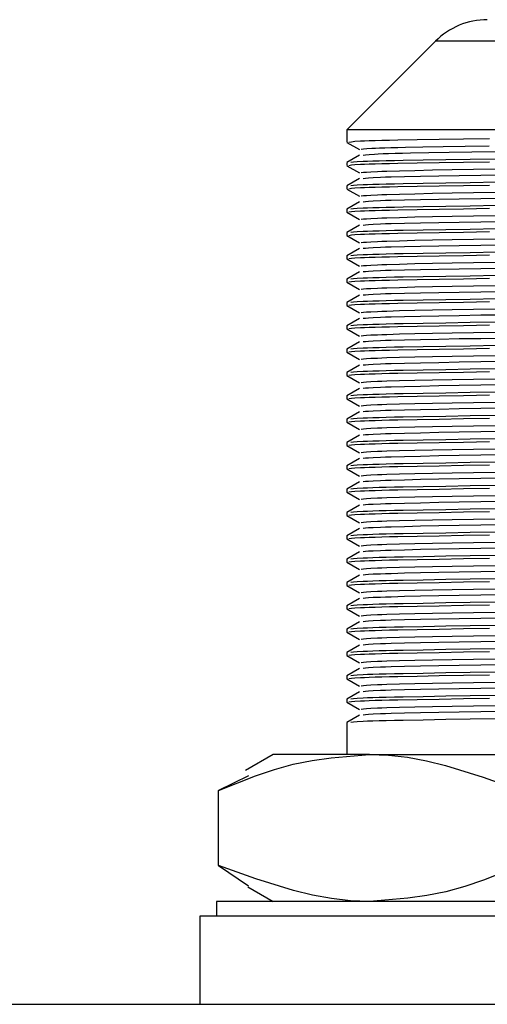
# Model space of a CAD drawing. Header units: millimetres. Extents: x 262469 to 275208, y -32539 to 9411.
# Tile 373 of 428: x 269166.44 to 269170.42, y -13217.42 to -13209.05. Entities that reach past the tile are written whole.
import ezdxf

# ---------------------------------------------------------------- set-up
doc = ezdxf.new("R2010")
doc.units = ezdxf.units.MM
doc.header["$LTSCALE"] = 100
doc.layers.add('$ IE_TELETECHNIKA', color=5, linetype='Continuous', lineweight=30)

msp = doc.modelspace()

# ---------------------------------------------------------------- linework, layer by layer
at = {"layer": '$ IE_TELETECHNIKA', "color": 7, "linetype": 'Continuous'}
for p, q in [((269169.9815, -13209.2294), (269169.227, -13209.9838)), ((269170.0189, -13209.2294), (269169.9815, -13209.2294)), ((269174.0976, -13209.2294), (269170.0189, -13209.2294)), ((269169.227, -13209.9838), (269169.227, -13210.0889)), ((269174.852, -13209.9838), (269169.227, -13209.9838)), ((269169.2279, -13210.0896), (269169.3353, -13210.1516)), ((269169.3346, -13210.2), (269169.2272, -13210.2621)), ((269169.227, -13210.2625), (269169.227, -13210.2873)), ((269169.2279, -13210.288), (269169.3353, -13210.35)), ((269169.227, -13210.461), (269169.227, -13210.4858)), ((269169.3346, -13210.3985), (269169.2272, -13210.4605)), ((269169.2279, -13210.4865), (269169.3353, -13210.5485)), ((269169.3346, -13210.5969), (269169.2272, -13210.659)), ((269169.227, -13210.6594), (269169.227, -13210.6842)), ((269169.2279, -13210.6849), (269169.3353, -13210.7469)), ((269169.3346, -13210.7954), (269169.2272, -13210.8574)), ((269169.227, -13210.8578), (269169.227, -13210.8826)), ((269169.2279, -13210.8833), (269169.3353, -13210.9454)), ((269169.227, -13211.0563), (269169.227, -13211.0811)), ((269169.3346, -13210.9938), (269169.2272, -13211.0558)), ((269169.2279, -13211.0818), (269169.3353, -13211.1438)), ((269169.3346, -13211.1922), (269169.2272, -13211.2543)), ((269169.227, -13211.2547), (269169.227, -13211.2795)), ((269169.2279, -13211.2802), (269169.3353, -13211.3422)), ((269169.3346, -13211.3907), (269169.2272, -13211.4527)), ((269169.227, -13211.4531), (269169.227, -13211.478)), ((269169.2279, -13211.4786), (269169.3353, -13211.5407)), ((269169.3346, -13211.5891), (269169.2272, -13211.6511)), ((269169.227, -13211.6516), (269169.227, -13211.6764)), ((269169.2279, -13211.6771), (269169.3353, -13211.7391)), ((269169.3346, -13211.7875), (269169.2272, -13211.8496)), ((269169.227, -13211.85), (269169.227, -13211.8748)), ((269169.2279, -13211.8755), (269169.3353, -13211.9375)), ((269169.227, -13212.0485), (269169.227, -13212.0733)), ((269169.3346, -13211.986), (269169.2272, -13212.048)), ((269169.2279, -13212.074), (269169.3353, -13212.136)), ((269169.3346, -13212.1844), (269169.2272, -13212.2465)), ((269169.227, -13212.2469), (269169.227, -13212.2717)), ((269169.2279, -13212.2724), (269169.3353, -13212.3344)), ((269169.3346, -13212.3829), (269169.2272, -13212.4449)), ((269169.227, -13212.4453), (269169.227, -13212.4701)), ((269169.2279, -13212.4708), (269169.3353, -13212.5329)), ((269169.227, -13212.6438), (269169.227, -13212.6686)), ((269169.3346, -13212.5813), (269169.2272, -13212.6433)), ((269169.2279, -13212.6693), (269169.3353, -13212.7313)), ((269169.3346, -13212.7797), (269169.2272, -13212.8418)), ((269169.227, -13212.8422), (269169.227, -13212.867)), ((269169.2279, -13212.8677), (269169.3353, -13212.9297)), ((269169.3346, -13212.9782), (269169.2272, -13213.0402)), ((269169.227, -13213.0406), (269169.227, -13213.0655)), ((269169.2279, -13213.0661), (269169.3353, -13213.1282)), ((269169.3346, -13213.1766), (269169.2272, -13213.2386)), ((269169.227, -13213.2391), (269169.227, -13213.2639)), ((269169.2279, -13213.2646), (269169.3353, -13213.3266)), ((269169.3346, -13213.375), (269169.2272, -13213.4371)), ((269169.227, -13213.4375), (269169.227, -13213.4623)), ((269169.2279, -13213.463), (269169.3353, -13213.525)), ((269169.227, -13213.636), (269169.227, -13213.6608)), ((269169.3346, -13213.5735), (269169.2272, -13213.6355)), ((269169.2279, -13213.6615), (269169.3353, -13213.7235)), ((269169.3346, -13213.7719), (269169.2272, -13213.834)), ((269169.227, -13213.8344), (269169.227, -13213.8592)), ((269169.2279, -13213.8599), (269169.3353, -13213.9219)), ((269169.3346, -13213.9704), (269169.2272, -13214.0324)), ((269169.227, -13214.0328), (269169.227, -13214.0576)), ((269169.2279, -13214.0583), (269169.3353, -13214.1204)), ((269169.227, -13214.2313), (269169.227, -13214.2561)), ((269169.3346, -13214.1688), (269169.2272, -13214.2308)), ((269169.2279, -13214.2568), (269169.3353, -13214.3188)), ((269169.3346, -13214.3672), (269169.2272, -13214.4293)), ((269169.227, -13214.4297), (269169.227, -13214.4545)), ((269169.2279, -13214.4552), (269169.3353, -13214.5172)), ((269169.3346, -13214.5657), (269169.2272, -13214.6277)), ((269169.227, -13214.6281), (269169.227, -13214.653)), ((269169.2279, -13214.6536), (269169.3353, -13214.7157)), ((269169.227, -13214.8266), (269169.227, -13214.8514)), ((269169.3346, -13214.7641), (269169.2272, -13214.8261)), ((269169.2279, -13214.8521), (269169.3353, -13214.9141)), ((269169.3346, -13214.9625), (269169.2272, -13215.0246)), ((269169.227, -13215.025), (269169.227, -13215.2963)), ((269168.602, -13215.2963), (269168.3642, -13215.4337)), ((269169.421, -13215.2963), (269168.602, -13215.2963)), ((269169.421, -13215.2963), (269172.6589, -13215.2963)), ((269168.3897, -13215.4778), (269168.1352, -13215.6034)), ((269168.1352, -13216.2393), (269168.1352, -13215.6034)), ((269168.1352, -13216.2393), (269168.3903, -13216.4133)), ((269168.3856, -13216.4214), (269168.602, -13216.5463)), ((269168.1199, -13216.5463), (269168.1199, -13216.6713)), ((269175.9592, -13216.5463), (269168.1199, -13216.5463)), ((269167.977, -13216.6713), (269167.977, -13217.4213)), ((269176.102, -13216.6713), (269167.977, -13216.6713)), ((269059.5395, -13217.4213), (269199.5395, -13217.4213))]:
    msp.add_line(p, q, dxfattribs=at)
for points in [[(269170.441, -13210.0584), (269170.2194, -13210.0616), (269170.0137, -13210.0648), (269169.8269, -13210.068), (269169.6627, -13210.0713), (269169.5904, -13210.0729), (269169.5252, -13210.0745), (269169.4678, -13210.0761), (269169.4185, -13210.0777), (269169.3776, -13210.0792), (269169.3445, -13210.0807), (269169.2967, -13210.0837), (269169.2664, -13210.0867), (269169.2449, -13210.0896)], [(269170.4383, -13210.1214), (269170.2347, -13210.1244), (269170.0463, -13210.1275), (269169.8758, -13210.1307), (269169.7268, -13210.1339), (269169.6614, -13210.1354), (269169.6027, -13210.137), (269169.5511, -13210.1386), (269169.5072, -13210.1401), (269169.4708, -13210.1416), (269169.4411, -13210.1431), (269169.398, -13210.146), (269169.3704, -13210.1489), (269169.3504, -13210.1517)], [(269170.4954, -13210.1702), (269170.2903, -13210.1732), (269170.0992, -13210.1762), (269169.9244, -13210.1794), (269169.7696, -13210.1825), (269169.701, -13210.1841), (269169.6388, -13210.1856), (269169.5836, -13210.1871), (269169.5357, -13210.1887), (269169.4957, -13210.1902), (269169.4632, -13210.1916), (269169.4165, -13210.1945), (269169.387, -13210.1974), (269169.366, -13210.2002)], [(269170.441, -13210.2569), (269170.2194, -13210.26), (269170.0137, -13210.2632), (269169.8269, -13210.2664), (269169.6627, -13210.2697), (269169.5904, -13210.2713), (269169.5252, -13210.2729), (269169.4678, -13210.2745), (269169.4185, -13210.2761), (269169.3776, -13210.2776), (269169.3445, -13210.2792), (269169.2967, -13210.2822), (269169.2664, -13210.2851), (269169.2449, -13210.288)], [(269170.5003, -13210.2313), (269170.2773, -13210.2344), (269170.0692, -13210.2375), (269169.8781, -13210.2407), (269169.7081, -13210.2439), (269169.6324, -13210.2455), (269169.5635, -13210.2471), (269169.5022, -13210.2487), (269169.4489, -13210.2503), (269169.4041, -13210.2518), (269169.3677, -13210.2533), (269169.3158, -13210.2563), (269169.2835, -13210.2592), (269169.2609, -13210.2621)], [(269170.5011, -13210.3189), (269170.3064, -13210.3217), (269170.1243, -13210.3246), (269169.9567, -13210.3276), (269169.8063, -13210.3306), (269169.676, -13210.3335), (269169.5689, -13210.3364), (269169.5249, -13210.3379), (269169.4876, -13210.3393), (269169.4312, -13210.3421), (269169.3938, -13210.3448), (269169.3689, -13210.3475), (269169.3504, -13210.3502)], [(269170.5664, -13210.3676), (269170.3693, -13210.3704), (269170.184, -13210.3733), (269170.0119, -13210.3762), (269169.8559, -13210.3791), (269169.719, -13210.3821), (269169.6044, -13210.385), (269169.5564, -13210.3864), (269169.5153, -13210.3878), (269169.4531, -13210.3906), (269169.4122, -13210.3933), (269169.3856, -13210.396), (269169.366, -13210.3986)], [(269170.441, -13210.4553), (269170.2194, -13210.4584), (269170.0137, -13210.4616), (269169.8269, -13210.4649), (269169.6627, -13210.4681), (269169.5904, -13210.4697), (269169.5252, -13210.4714), (269169.4678, -13210.473), (269169.4185, -13210.4745), (269169.3776, -13210.4761), (269169.3445, -13210.4776), (269169.2967, -13210.4806), (269169.2664, -13210.4836), (269169.2449, -13210.4865)], [(269170.5003, -13210.4297), (269170.2773, -13210.4328), (269170.0692, -13210.4359), (269169.8781, -13210.4391), (269169.7081, -13210.4423), (269169.6324, -13210.444), (269169.5635, -13210.4456), (269169.5022, -13210.4471), (269169.4489, -13210.4487), (269169.4041, -13210.4503), (269169.3677, -13210.4518), (269169.3158, -13210.4548), (269169.2835, -13210.4577), (269169.2609, -13210.4606)], [(269170.5011, -13210.5173), (269170.3064, -13210.5202), (269170.1243, -13210.5231), (269169.9567, -13210.526), (269169.8063, -13210.529), (269169.676, -13210.532), (269169.5689, -13210.5349), (269169.5249, -13210.5363), (269169.4876, -13210.5377), (269169.4312, -13210.5405), (269169.3938, -13210.5432), (269169.3689, -13210.5459), (269169.3504, -13210.5486)], [(269170.5003, -13210.6282), (269170.2773, -13210.6312), (269170.0692, -13210.6344), (269169.8781, -13210.6376), (269169.7081, -13210.6408), (269169.6324, -13210.6424), (269169.5635, -13210.644), (269169.5022, -13210.6456), (269169.4489, -13210.6471), (269169.4041, -13210.6487), (269169.3677, -13210.6502), (269169.3158, -13210.6532), (269169.2835, -13210.6561), (269169.2609, -13210.659)], [(269170.5664, -13210.566), (269170.3693, -13210.5689), (269170.184, -13210.5717), (269170.0119, -13210.5746), (269169.8559, -13210.5776), (269169.719, -13210.5805), (269169.6044, -13210.5834), (269169.5564, -13210.5849), (269169.5153, -13210.5863), (269169.4531, -13210.589), (269169.4122, -13210.5918), (269169.3856, -13210.5944), (269169.366, -13210.5971)], [(269170.441, -13210.6537), (269170.2194, -13210.6569), (269170.0137, -13210.6601), (269169.8269, -13210.6633), (269169.6627, -13210.6666), (269169.5904, -13210.6682), (269169.5252, -13210.6698), (269169.4678, -13210.6714), (269169.4185, -13210.673), (269169.3776, -13210.6745), (269169.3445, -13210.676), (269169.2967, -13210.679), (269169.2664, -13210.682), (269169.2449, -13210.6849)], [(269170.5011, -13210.7158), (269170.3064, -13210.7186), (269170.1243, -13210.7215), (269169.9567, -13210.7245), (269169.8063, -13210.7274), (269169.676, -13210.7304), (269169.5689, -13210.7333), (269169.5249, -13210.7348), (269169.4876, -13210.7362), (269169.4312, -13210.739), (269169.3938, -13210.7417), (269169.3689, -13210.7444), (269169.3504, -13210.747)], [(269170.5664, -13210.7645), (269170.3693, -13210.7673), (269170.184, -13210.7702), (269170.0119, -13210.7731), (269169.8559, -13210.776), (269169.719, -13210.7789), (269169.6044, -13210.7819), (269169.5564, -13210.7833), (269169.5153, -13210.7847), (269169.4531, -13210.7875), (269169.4122, -13210.7902), (269169.3856, -13210.7929), (269169.366, -13210.7955)], [(269170.441, -13210.8522), (269170.2194, -13210.8553), (269170.0137, -13210.8585), (269169.8269, -13210.8617), (269169.6627, -13210.865), (269169.5904, -13210.8666), (269169.5252, -13210.8682), (269169.4678, -13210.8698), (269169.4185, -13210.8714), (269169.3776, -13210.873), (269169.3445, -13210.8745), (269169.2967, -13210.8775), (269169.2664, -13210.8804), (269169.2449, -13210.8834)], [(269170.5003, -13210.8266), (269170.2773, -13210.8297), (269170.0692, -13210.8328), (269169.8781, -13210.836), (269169.7081, -13210.8392), (269169.6324, -13210.8408), (269169.5635, -13210.8424), (269169.5022, -13210.844), (269169.4489, -13210.8456), (269169.4041, -13210.8471), (269169.3677, -13210.8486), (269169.3158, -13210.8516), (269169.2835, -13210.8546), (269169.2609, -13210.8574)], [(269170.5011, -13210.9142), (269170.3064, -13210.9171), (269170.1243, -13210.92), (269169.9567, -13210.9229), (269169.8063, -13210.9259), (269169.676, -13210.9288), (269169.5689, -13210.9318), (269169.5249, -13210.9332), (269169.4876, -13210.9346), (269169.4312, -13210.9374), (269169.3938, -13210.9401), (269169.3689, -13210.9428), (269169.3504, -13210.9455)], [(269170.5664, -13210.9629), (269170.3693, -13210.9657), (269170.184, -13210.9686), (269170.0119, -13210.9715), (269169.8559, -13210.9744), (269169.719, -13210.9774), (269169.6044, -13210.9803), (269169.5564, -13210.9817), (269169.5153, -13210.9831), (269169.4531, -13210.9859), (269169.4122, -13210.9886), (269169.3856, -13210.9913), (269169.366, -13210.9939)], [(269170.441, -13211.0506), (269170.2194, -13211.0538), (269170.0137, -13211.0569), (269169.8269, -13211.0602), (269169.6627, -13211.0634), (269169.5904, -13211.0651), (269169.5252, -13211.0667), (269169.4678, -13211.0683), (269169.4185, -13211.0698), (269169.3776, -13211.0714), (269169.3445, -13211.0729), (269169.2967, -13211.0759), (269169.2664, -13211.0789), (269169.2449, -13211.0818)], [(269170.5003, -13211.025), (269170.2773, -13211.0281), (269170.0692, -13211.0312), (269169.8781, -13211.0344), (269169.7081, -13211.0377), (269169.6324, -13211.0393), (269169.5635, -13211.0409), (269169.5022, -13211.0425), (269169.4489, -13211.044), (269169.4041, -13211.0456), (269169.3677, -13211.0471), (269169.3158, -13211.0501), (269169.2835, -13211.053), (269169.2609, -13211.0559)], [(269170.5011, -13211.1126), (269170.3064, -13211.1155), (269170.1243, -13211.1184), (269169.9567, -13211.1213), (269169.8063, -13211.1243), (269169.676, -13211.1273), (269169.5689, -13211.1302), (269169.5249, -13211.1316), (269169.4876, -13211.133), (269169.4312, -13211.1358), (269169.3938, -13211.1386), (269169.3689, -13211.1412), (269169.3504, -13211.1439)], [(269170.5003, -13211.2235), (269170.2773, -13211.2265), (269170.0692, -13211.2297), (269169.8781, -13211.2329), (269169.7081, -13211.2361), (269169.6324, -13211.2377), (269169.5635, -13211.2393), (269169.5022, -13211.2409), (269169.4489, -13211.2425), (269169.4041, -13211.244), (269169.3677, -13211.2455), (269169.3158, -13211.2485), (269169.2835, -13211.2514), (269169.2609, -13211.2543)], [(269170.5664, -13211.1614), (269170.3693, -13211.1642), (269170.184, -13211.167), (269170.0119, -13211.1699), (269169.8559, -13211.1729), (269169.719, -13211.1758), (269169.6044, -13211.1787), (269169.5564, -13211.1802), (269169.5153, -13211.1816), (269169.4531, -13211.1844), (269169.4122, -13211.1871), (269169.3856, -13211.1897), (269169.366, -13211.1924)], [(269170.441, -13211.2491), (269170.2194, -13211.2522), (269170.0137, -13211.2554), (269169.8269, -13211.2586), (269169.6627, -13211.2619), (269169.5904, -13211.2635), (269169.5252, -13211.2651), (269169.4678, -13211.2667), (269169.4185, -13211.2683), (269169.3776, -13211.2698), (269169.3445, -13211.2714), (269169.2967, -13211.2744), (269169.2664, -13211.2773), (269169.2449, -13211.2802)], [(269170.5011, -13211.3111), (269170.3064, -13211.3139), (269170.1243, -13211.3168), (269169.9567, -13211.3198), (269169.8063, -13211.3227), (269169.676, -13211.3257), (269169.5689, -13211.3286), (269169.5249, -13211.3301), (269169.4876, -13211.3315), (269169.4312, -13211.3343), (269169.3938, -13211.337), (269169.3689, -13211.3397), (269169.3504, -13211.3423)], [(269170.5664, -13211.3598), (269170.3693, -13211.3626), (269170.184, -13211.3655), (269170.0119, -13211.3684), (269169.8559, -13211.3713), (269169.719, -13211.3743), (269169.6044, -13211.3772), (269169.5564, -13211.3786), (269169.5153, -13211.38), (269169.4531, -13211.3828), (269169.4122, -13211.3855), (269169.3856, -13211.3882), (269169.366, -13211.3908)], [(269170.441, -13211.4475), (269170.2194, -13211.4506), (269170.0137, -13211.4538), (269169.8269, -13211.4571), (269169.6627, -13211.4603), (269169.5904, -13211.4619), (269169.5252, -13211.4635), (269169.4678, -13211.4651), (269169.4185, -13211.4667), (269169.3776, -13211.4683), (269169.3445, -13211.4698), (269169.2967, -13211.4728), (269169.2664, -13211.4757), (269169.2449, -13211.4787)], [(269170.5003, -13211.4219), (269170.2773, -13211.425), (269170.0692, -13211.4281), (269169.8781, -13211.4313), (269169.7081, -13211.4345), (269169.6324, -13211.4361), (269169.5635, -13211.4377), (269169.5022, -13211.4393), (269169.4489, -13211.4409), (269169.4041, -13211.4424), (269169.3677, -13211.444), (269169.3158, -13211.4469), (269169.2835, -13211.4499), (269169.2609, -13211.4528)], [(269170.5011, -13211.5095), (269170.3064, -13211.5124), (269170.1243, -13211.5153), (269169.9567, -13211.5182), (269169.8063, -13211.5212), (269169.676, -13211.5241), (269169.5689, -13211.5271), (269169.5249, -13211.5285), (269169.4876, -13211.5299), (269169.4312, -13211.5327), (269169.3938, -13211.5354), (269169.3689, -13211.5381), (269169.3504, -13211.5408)], [(269170.5664, -13211.5582), (269170.3693, -13211.561), (269170.184, -13211.5639), (269170.0119, -13211.5668), (269169.8559, -13211.5698), (269169.719, -13211.5727), (269169.6044, -13211.5756), (269169.5564, -13211.577), (269169.5153, -13211.5785), (269169.4531, -13211.5812), (269169.4122, -13211.5839), (269169.3856, -13211.5866), (269169.366, -13211.5893)], [(269170.5003, -13211.6203), (269170.2773, -13211.6234), (269170.0692, -13211.6266), (269169.8781, -13211.6298), (269169.7081, -13211.633), (269169.6324, -13211.6346), (269169.5635, -13211.6362), (269169.5022, -13211.6378), (269169.4489, -13211.6393), (269169.4041, -13211.6409), (269169.3677, -13211.6424), (269169.3158, -13211.6454), (269169.2835, -13211.6483), (269169.2609, -13211.6512)], [(269170.441, -13211.6459), (269170.2194, -13211.6491), (269170.0137, -13211.6523), (269169.8269, -13211.6555), (269169.6627, -13211.6588), (269169.5904, -13211.6604), (269169.5252, -13211.662), (269169.4678, -13211.6636), (269169.4185, -13211.6652), (269169.3776, -13211.6667), (269169.3445, -13211.6682), (269169.2967, -13211.6712), (269169.2664, -13211.6742), (269169.2449, -13211.6771)], [(269170.5011, -13211.708), (269170.3064, -13211.7108), (269170.1243, -13211.7137), (269169.9567, -13211.7167), (269169.8063, -13211.7196), (269169.676, -13211.7226), (269169.5689, -13211.7255), (269169.5249, -13211.7269), (269169.4876, -13211.7284), (269169.4312, -13211.7311), (269169.3938, -13211.7339), (269169.3689, -13211.7365), (269169.3504, -13211.7392)], [(269170.5664, -13211.7567), (269170.3693, -13211.7595), (269170.184, -13211.7623), (269170.0119, -13211.7652), (269169.8559, -13211.7682), (269169.719, -13211.7711), (269169.6044, -13211.774), (269169.5564, -13211.7755), (269169.5153, -13211.7769), (269169.4531, -13211.7797), (269169.4122, -13211.7824), (269169.3856, -13211.7851), (269169.366, -13211.7877)], [(269170.441, -13211.8444), (269170.2194, -13211.8475), (269170.0137, -13211.8507), (269169.8269, -13211.8539), (269169.6627, -13211.8572), (269169.5904, -13211.8588), (269169.5252, -13211.8604), (269169.4678, -13211.862), (269169.4185, -13211.8636), (269169.3776, -13211.8651), (269169.3445, -13211.8667), (269169.2967, -13211.8697), (269169.2664, -13211.8726), (269169.2449, -13211.8755)], [(269170.5003, -13211.8188), (269170.2773, -13211.8219), (269170.0692, -13211.825), (269169.8781, -13211.8282), (269169.7081, -13211.8314), (269169.6324, -13211.833), (269169.5635, -13211.8346), (269169.5022, -13211.8362), (269169.4489, -13211.8378), (269169.4041, -13211.8393), (269169.3677, -13211.8408), (269169.3158, -13211.8438), (269169.2835, -13211.8467), (269169.2609, -13211.8496)], [(269170.5011, -13211.9064), (269170.3064, -13211.9092), (269170.1243, -13211.9121), (269169.9567, -13211.9151), (269169.8063, -13211.9181), (269169.676, -13211.921), (269169.5689, -13211.9239), (269169.5249, -13211.9254), (269169.4876, -13211.9268), (269169.4312, -13211.9296), (269169.3938, -13211.9323), (269169.3689, -13211.935), (269169.3504, -13211.9377)], [(269170.5664, -13211.9551), (269170.3693, -13211.9579), (269170.184, -13211.9608), (269170.0119, -13211.9637), (269169.8559, -13211.9666), (269169.719, -13211.9696), (269169.6044, -13211.9725), (269169.5564, -13211.9739), (269169.5153, -13211.9753), (269169.4531, -13211.9781), (269169.4122, -13211.9808), (269169.3856, -13211.9835), (269169.366, -13211.9861)], [(269170.441, -13212.0428), (269170.2194, -13212.0459), (269170.0137, -13212.0491), (269169.8269, -13212.0524), (269169.6627, -13212.0556), (269169.5904, -13212.0572), (269169.5252, -13212.0589), (269169.4678, -13212.0605), (269169.4185, -13212.062), (269169.3776, -13212.0636), (269169.3445, -13212.0651), (269169.2967, -13212.0681), (269169.2664, -13212.0711), (269169.2449, -13212.074)], [(269170.5003, -13212.0172), (269170.2773, -13212.0203), (269170.0692, -13212.0234), (269169.8781, -13212.0266), (269169.7081, -13212.0298), (269169.6324, -13212.0315), (269169.5635, -13212.0331), (269169.5022, -13212.0346), (269169.4489, -13212.0362), (269169.4041, -13212.0378), (269169.3677, -13212.0393), (269169.3158, -13212.0423), (269169.2835, -13212.0452), (269169.2609, -13212.0481)], [(269170.5011, -13212.1048), (269170.3064, -13212.1077), (269170.1243, -13212.1106), (269169.9567, -13212.1135), (269169.8063, -13212.1165), (269169.676, -13212.1195), (269169.5689, -13212.1224), (269169.5249, -13212.1238), (269169.4876, -13212.1252), (269169.4312, -13212.128), (269169.3938, -13212.1307), (269169.3689, -13212.1334), (269169.3504, -13212.1361)], [(269170.5003, -13212.2157), (269170.2773, -13212.2187), (269170.0692, -13212.2219), (269169.8781, -13212.2251), (269169.7081, -13212.2283), (269169.6324, -13212.2299), (269169.5635, -13212.2315), (269169.5022, -13212.2331), (269169.4489, -13212.2346), (269169.4041, -13212.2362), (269169.3677, -13212.2377), (269169.3158, -13212.2407), (269169.2835, -13212.2436), (269169.2609, -13212.2465)], [(269170.5664, -13212.1535), (269170.3693, -13212.1564), (269170.184, -13212.1592), (269170.0119, -13212.1621), (269169.8559, -13212.1651), (269169.719, -13212.168), (269169.6044, -13212.1709), (269169.5564, -13212.1724), (269169.5153, -13212.1738), (269169.4531, -13212.1765), (269169.4122, -13212.1793), (269169.3856, -13212.1819), (269169.366, -13212.1846)], [(269170.441, -13212.2412), (269170.2194, -13212.2444), (269170.0137, -13212.2476), (269169.8269, -13212.2508), (269169.6627, -13212.2541), (269169.5904, -13212.2557), (269169.5252, -13212.2573), (269169.4678, -13212.2589), (269169.4185, -13212.2605), (269169.3776, -13212.262), (269169.3445, -13212.2635), (269169.2967, -13212.2665), (269169.2664, -13212.2695), (269169.2449, -13212.2724)], [(269170.5011, -13212.3033), (269170.3064, -13212.3061), (269170.1243, -13212.309), (269169.9567, -13212.312), (269169.8063, -13212.3149), (269169.676, -13212.3179), (269169.5689, -13212.3208), (269169.5249, -13212.3223), (269169.4876, -13212.3237), (269169.4312, -13212.3265), (269169.3938, -13212.3292), (269169.3689, -13212.3319), (269169.3504, -13212.3345)], [(269170.5664, -13212.352), (269170.3693, -13212.3548), (269170.184, -13212.3577), (269170.0119, -13212.3606), (269169.8559, -13212.3635), (269169.719, -13212.3664), (269169.6044, -13212.3694), (269169.5564, -13212.3708), (269169.5153, -13212.3722), (269169.4531, -13212.375), (269169.4122, -13212.3777), (269169.3856, -13212.3804), (269169.366, -13212.383)], [(269170.441, -13212.4397), (269170.2194, -13212.4428), (269170.0137, -13212.446), (269169.8269, -13212.4492), (269169.6627, -13212.4525), (269169.5904, -13212.4541), (269169.5252, -13212.4557), (269169.4678, -13212.4573), (269169.4185, -13212.4589), (269169.3776, -13212.4605), (269169.3445, -13212.462), (269169.2967, -13212.465), (269169.2664, -13212.4679), (269169.2449, -13212.4709)], [(269170.5003, -13212.4141), (269170.2773, -13212.4172), (269170.0692, -13212.4203), (269169.8781, -13212.4235), (269169.7081, -13212.4267), (269169.6324, -13212.4283), (269169.5635, -13212.4299), (269169.5022, -13212.4315), (269169.4489, -13212.4331), (269169.4041, -13212.4346), (269169.3677, -13212.4361), (269169.3158, -13212.4391), (269169.2835, -13212.4421), (269169.2609, -13212.4449)], [(269170.5011, -13212.5017), (269170.3064, -13212.5046), (269170.1243, -13212.5075), (269169.9567, -13212.5104), (269169.8063, -13212.5134), (269169.676, -13212.5163), (269169.5689, -13212.5193), (269169.5249, -13212.5207), (269169.4876, -13212.5221), (269169.4312, -13212.5249), (269169.3938, -13212.5276), (269169.3689, -13212.5303), (269169.3504, -13212.533)], [(269170.5664, -13212.5504), (269170.3693, -13212.5532), (269170.184, -13212.5561), (269170.0119, -13212.559), (269169.8559, -13212.5619), (269169.719, -13212.5649), (269169.6044, -13212.5678), (269169.5564, -13212.5692), (269169.5153, -13212.5706), (269169.4531, -13212.5734), (269169.4122, -13212.5761), (269169.3856, -13212.5788), (269169.366, -13212.5814)], [(269170.441, -13212.6381), (269170.2194, -13212.6413), (269170.0137, -13212.6444), (269169.8269, -13212.6477), (269169.6627, -13212.6509), (269169.5904, -13212.6526), (269169.5252, -13212.6542), (269169.4678, -13212.6558), (269169.4185, -13212.6573), (269169.3776, -13212.6589), (269169.3445, -13212.6604), (269169.2967, -13212.6634), (269169.2664, -13212.6664), (269169.2449, -13212.6693)], [(269170.5003, -13212.6125), (269170.2773, -13212.6156), (269170.0692, -13212.6187), (269169.8781, -13212.6219), (269169.7081, -13212.6252), (269169.6324, -13212.6268), (269169.5635, -13212.6284), (269169.5022, -13212.63), (269169.4489, -13212.6315), (269169.4041, -13212.6331), (269169.3677, -13212.6346), (269169.3158, -13212.6376), (269169.2835, -13212.6405), (269169.2609, -13212.6434)], [(269170.5011, -13212.7001), (269170.3064, -13212.703), (269170.1243, -13212.7059), (269169.9567, -13212.7088), (269169.8063, -13212.7118), (269169.676, -13212.7148), (269169.5689, -13212.7177), (269169.5249, -13212.7191), (269169.4876, -13212.7205), (269169.4312, -13212.7233), (269169.3938, -13212.7261), (269169.3689, -13212.7287), (269169.3504, -13212.7314)], [(269170.5003, -13212.811), (269170.2773, -13212.814), (269170.0692, -13212.8172), (269169.8781, -13212.8204), (269169.7081, -13212.8236), (269169.6324, -13212.8252), (269169.5635, -13212.8268), (269169.5022, -13212.8284), (269169.4489, -13212.83), (269169.4041, -13212.8315), (269169.3677, -13212.833), (269169.3158, -13212.836), (269169.2835, -13212.8389), (269169.2609, -13212.8418)], [(269170.5664, -13212.7489), (269170.3693, -13212.7517), (269170.184, -13212.7545), (269170.0119, -13212.7574), (269169.8559, -13212.7604), (269169.719, -13212.7633), (269169.6044, -13212.7662), (269169.5564, -13212.7677), (269169.5153, -13212.7691), (269169.4531, -13212.7719), (269169.4122, -13212.7746), (269169.3856, -13212.7772), (269169.366, -13212.7799)], [(269170.441, -13212.8366), (269170.2194, -13212.8397), (269170.0137, -13212.8429), (269169.8269, -13212.8461), (269169.6627, -13212.8494), (269169.5904, -13212.851), (269169.5252, -13212.8526), (269169.4678, -13212.8542), (269169.4185, -13212.8558), (269169.3776, -13212.8573), (269169.3445, -13212.8589), (269169.2967, -13212.8619), (269169.2664, -13212.8648), (269169.2449, -13212.8677)], [(269170.5011, -13212.8986), (269170.3064, -13212.9014), (269170.1243, -13212.9043), (269169.9567, -13212.9073), (269169.8063, -13212.9102), (269169.676, -13212.9132), (269169.5689, -13212.9161), (269169.5249, -13212.9176), (269169.4876, -13212.919), (269169.4312, -13212.9218), (269169.3938, -13212.9245), (269169.3689, -13212.9272), (269169.3504, -13212.9298)], [(269170.5664, -13212.9473), (269170.3693, -13212.9501), (269170.184, -13212.953), (269170.0119, -13212.9559), (269169.8559, -13212.9588), (269169.719, -13212.9618), (269169.6044, -13212.9647), (269169.5564, -13212.9661), (269169.5153, -13212.9675), (269169.4531, -13212.9703), (269169.4122, -13212.973), (269169.3856, -13212.9757), (269169.366, -13212.9783)], [(269170.441, -13213.035), (269170.2194, -13213.0381), (269170.0137, -13213.0413), (269169.8269, -13213.0446), (269169.6627, -13213.0478), (269169.5904, -13213.0494), (269169.5252, -13213.051), (269169.4678, -13213.0526), (269169.4185, -13213.0542), (269169.3776, -13213.0558), (269169.3445, -13213.0573), (269169.2967, -13213.0603), (269169.2664, -13213.0632), (269169.2449, -13213.0662)], [(269170.5003, -13213.0094), (269170.2773, -13213.0125), (269170.0692, -13213.0156), (269169.8781, -13213.0188), (269169.7081, -13213.022), (269169.6324, -13213.0236), (269169.5635, -13213.0252), (269169.5022, -13213.0268), (269169.4489, -13213.0284), (269169.4041, -13213.0299), (269169.3677, -13213.0315), (269169.3158, -13213.0344), (269169.2835, -13213.0374), (269169.2609, -13213.0403)], [(269170.5011, -13213.097), (269170.3064, -13213.0999), (269170.1243, -13213.1028), (269169.9567, -13213.1057), (269169.8063, -13213.1087), (269169.676, -13213.1116), (269169.5689, -13213.1146), (269169.5249, -13213.116), (269169.4876, -13213.1174), (269169.4312, -13213.1202), (269169.3938, -13213.1229), (269169.3689, -13213.1256), (269169.3504, -13213.1283)], [(269170.5664, -13213.1457), (269170.3693, -13213.1485), (269170.184, -13213.1514), (269170.0119, -13213.1543), (269169.8559, -13213.1573), (269169.719, -13213.1602), (269169.6044, -13213.1631), (269169.5564, -13213.1645), (269169.5153, -13213.166), (269169.4531, -13213.1687), (269169.4122, -13213.1714), (269169.3856, -13213.1741), (269169.366, -13213.1768)], [(269170.441, -13213.2334), (269170.2194, -13213.2366), (269170.0137, -13213.2398), (269169.8269, -13213.243), (269169.6627, -13213.2463), (269169.5904, -13213.2479), (269169.5252, -13213.2495), (269169.4678, -13213.2511), (269169.4185, -13213.2527), (269169.3776, -13213.2542), (269169.3445, -13213.2557), (269169.2967, -13213.2587), (269169.2664, -13213.2617), (269169.2449, -13213.2646)], [(269170.5003, -13213.2078), (269170.2773, -13213.2109), (269170.0692, -13213.2141), (269169.8781, -13213.2173), (269169.7081, -13213.2205), (269169.6324, -13213.2221), (269169.5635, -13213.2237), (269169.5022, -13213.2253), (269169.4489, -13213.2268), (269169.4041, -13213.2284), (269169.3677, -13213.2299), (269169.3158, -13213.2329), (269169.2835, -13213.2358), (269169.2609, -13213.2387)], [(269170.5011, -13213.2955), (269170.3064, -13213.2983), (269170.1243, -13213.3012), (269169.9567, -13213.3042), (269169.8063, -13213.3071), (269169.676, -13213.3101), (269169.5689, -13213.313), (269169.5249, -13213.3144), (269169.4876, -13213.3159), (269169.4312, -13213.3186), (269169.3938, -13213.3214), (269169.3689, -13213.324), (269169.3504, -13213.3267)], [(269170.5664, -13213.3442), (269170.3693, -13213.347), (269170.184, -13213.3498), (269170.0119, -13213.3527), (269169.8559, -13213.3557), (269169.719, -13213.3586), (269169.6044, -13213.3615), (269169.5564, -13213.363), (269169.5153, -13213.3644), (269169.4531, -13213.3672), (269169.4122, -13213.3699), (269169.3856, -13213.3726), (269169.366, -13213.3752)], [(269170.441, -13213.4319), (269170.2194, -13213.435), (269170.0137, -13213.4382), (269169.8269, -13213.4414), (269169.6627, -13213.4447), (269169.5904, -13213.4463), (269169.5252, -13213.4479), (269169.4678, -13213.4495), (269169.4185, -13213.4511), (269169.3776, -13213.4526), (269169.3445, -13213.4542), (269169.2967, -13213.4572), (269169.2664, -13213.4601), (269169.2449, -13213.463)], [(269170.5003, -13213.4063), (269170.2773, -13213.4094), (269170.0692, -13213.4125), (269169.8781, -13213.4157), (269169.7081, -13213.4189), (269169.6324, -13213.4205), (269169.5635, -13213.4221), (269169.5022, -13213.4237), (269169.4489, -13213.4253), (269169.4041, -13213.4268), (269169.3677, -13213.4283), (269169.3158, -13213.4313), (269169.2835, -13213.4342), (269169.2609, -13213.4371)], [(269170.5011, -13213.4939), (269170.3064, -13213.4967), (269170.1243, -13213.4996), (269169.9567, -13213.5026), (269169.8063, -13213.5056), (269169.676, -13213.5085), (269169.5689, -13213.5114), (269169.5249, -13213.5129), (269169.4876, -13213.5143), (269169.4312, -13213.5171), (269169.3938, -13213.5198), (269169.3689, -13213.5225), (269169.3504, -13213.5252)], [(269170.5664, -13213.5426), (269170.3693, -13213.5454), (269170.184, -13213.5483), (269170.0119, -13213.5512), (269169.8559, -13213.5541), (269169.719, -13213.5571), (269169.6044, -13213.56), (269169.5564, -13213.5614), (269169.5153, -13213.5628), (269169.4531, -13213.5656), (269169.4122, -13213.5683), (269169.3856, -13213.571), (269169.366, -13213.5736)], [(269170.441, -13213.6303), (269170.2194, -13213.6334), (269170.0137, -13213.6366), (269169.8269, -13213.6399), (269169.6627, -13213.6431), (269169.5904, -13213.6448), (269169.5252, -13213.6464), (269169.4678, -13213.648), (269169.4185, -13213.6495), (269169.3776, -13213.6511), (269169.3445, -13213.6526), (269169.2967, -13213.6556), (269169.2664, -13213.6586), (269169.2449, -13213.6615)], [(269170.5003, -13213.6047), (269170.2773, -13213.6078), (269170.0692, -13213.6109), (269169.8781, -13213.6141), (269169.7081, -13213.6173), (269169.6324, -13213.619), (269169.5635, -13213.6206), (269169.5022, -13213.6221), (269169.4489, -13213.6237), (269169.4041, -13213.6253), (269169.3677, -13213.6268), (269169.3158, -13213.6298), (269169.2835, -13213.6327), (269169.2609, -13213.6356)], [(269170.5011, -13213.6923), (269170.3064, -13213.6952), (269170.1243, -13213.6981), (269169.9567, -13213.701), (269169.8063, -13213.704), (269169.676, -13213.707), (269169.5689, -13213.7099), (269169.5249, -13213.7113), (269169.4876, -13213.7127), (269169.4312, -13213.7155), (269169.3938, -13213.7182), (269169.3689, -13213.7209), (269169.3504, -13213.7236)], [(269170.5003, -13213.8032), (269170.2773, -13213.8062), (269170.0692, -13213.8094), (269169.8781, -13213.8126), (269169.7081, -13213.8158), (269169.6324, -13213.8174), (269169.5635, -13213.819), (269169.5022, -13213.8206), (269169.4489, -13213.8221), (269169.4041, -13213.8237), (269169.3677, -13213.8252), (269169.3158, -13213.8282), (269169.2835, -13213.8311), (269169.2609, -13213.834)], [(269170.5664, -13213.741), (269170.3693, -13213.7439), (269170.184, -13213.7467), (269170.0119, -13213.7496), (269169.8559, -13213.7526), (269169.719, -13213.7555), (269169.6044, -13213.7584), (269169.5564, -13213.7599), (269169.5153, -13213.7613), (269169.4531, -13213.764), (269169.4122, -13213.7668), (269169.3856, -13213.7694), (269169.366, -13213.7721)], [(269170.441, -13213.8287), (269170.2194, -13213.8319), (269170.0137, -13213.8351), (269169.8269, -13213.8383), (269169.6627, -13213.8416), (269169.5904, -13213.8432), (269169.5252, -13213.8448), (269169.4678, -13213.8464), (269169.4185, -13213.848), (269169.3776, -13213.8495), (269169.3445, -13213.851), (269169.2967, -13213.854), (269169.2664, -13213.857), (269169.2449, -13213.8599)], [(269170.5011, -13213.8908), (269170.3064, -13213.8936), (269170.1243, -13213.8965), (269169.9567, -13213.8995), (269169.8063, -13213.9024), (269169.676, -13213.9054), (269169.5689, -13213.9083), (269169.5249, -13213.9098), (269169.4876, -13213.9112), (269169.4312, -13213.914), (269169.3938, -13213.9167), (269169.3689, -13213.9194), (269169.3504, -13213.922)], [(269170.5664, -13213.9395), (269170.3693, -13213.9423), (269170.184, -13213.9452), (269170.0119, -13213.9481), (269169.8559, -13213.951), (269169.719, -13213.9539), (269169.6044, -13213.9569), (269169.5564, -13213.9583), (269169.5153, -13213.9597), (269169.4531, -13213.9625), (269169.4122, -13213.9652), (269169.3856, -13213.9679), (269169.366, -13213.9705)], [(269170.441, -13214.0272), (269170.2194, -13214.0303), (269170.0137, -13214.0335), (269169.8269, -13214.0367), (269169.6627, -13214.04), (269169.5904, -13214.0416), (269169.5252, -13214.0432), (269169.4678, -13214.0448), (269169.4185, -13214.0464), (269169.3776, -13214.048), (269169.3445, -13214.0495), (269169.2967, -13214.0525), (269169.2664, -13214.0554), (269169.2449, -13214.0584)], [(269170.5003, -13214.0016), (269170.2773, -13214.0047), (269170.0692, -13214.0078), (269169.8781, -13214.011), (269169.7081, -13214.0142), (269169.6324, -13214.0158), (269169.5635, -13214.0174), (269169.5022, -13214.019), (269169.4489, -13214.0206), (269169.4041, -13214.0221), (269169.3677, -13214.0236), (269169.3158, -13214.0266), (269169.2835, -13214.0296), (269169.2609, -13214.0324)], [(269170.5011, -13214.0892), (269170.3064, -13214.0921), (269170.1243, -13214.095), (269169.9567, -13214.0979), (269169.8063, -13214.1009), (269169.676, -13214.1038), (269169.5689, -13214.1068), (269169.5249, -13214.1082), (269169.4876, -13214.1096), (269169.4312, -13214.1124), (269169.3938, -13214.1151), (269169.3689, -13214.1178), (269169.3504, -13214.1205)], [(269170.5664, -13214.1379), (269170.3693, -13214.1407), (269170.184, -13214.1436), (269170.0119, -13214.1465), (269169.8559, -13214.1494), (269169.719, -13214.1524), (269169.6044, -13214.1553), (269169.5564, -13214.1567), (269169.5153, -13214.1581), (269169.4531, -13214.1609), (269169.4122, -13214.1636), (269169.3856, -13214.1663), (269169.366, -13214.1689)], [(269170.441, -13214.2256), (269170.2194, -13214.2288), (269170.0137, -13214.2319), (269169.8269, -13214.2352), (269169.6627, -13214.2384), (269169.5904, -13214.2401), (269169.5252, -13214.2417), (269169.4678, -13214.2433), (269169.4185, -13214.2448), (269169.3776, -13214.2464), (269169.3445, -13214.2479), (269169.2967, -13214.2509), (269169.2664, -13214.2539), (269169.2449, -13214.2568)], [(269170.5003, -13214.2), (269170.2773, -13214.2031), (269170.0692, -13214.2062), (269169.8781, -13214.2094), (269169.7081, -13214.2127), (269169.6324, -13214.2143), (269169.5635, -13214.2159), (269169.5022, -13214.2175), (269169.4489, -13214.219), (269169.4041, -13214.2206), (269169.3677, -13214.2221), (269169.3158, -13214.2251), (269169.2835, -13214.228), (269169.2609, -13214.2309)], [(269170.5011, -13214.2876), (269170.3064, -13214.2905), (269170.1243, -13214.2934), (269169.9567, -13214.2963), (269169.8063, -13214.2993), (269169.676, -13214.3023), (269169.5689, -13214.3052), (269169.5249, -13214.3066), (269169.4876, -13214.308), (269169.4312, -13214.3108), (269169.3938, -13214.3136), (269169.3689, -13214.3162), (269169.3504, -13214.3189)], [(269170.5003, -13214.3985), (269170.2773, -13214.4015), (269170.0692, -13214.4047), (269169.8781, -13214.4079), (269169.7081, -13214.4111), (269169.6324, -13214.4127), (269169.5635, -13214.4143), (269169.5022, -13214.4159), (269169.4489, -13214.4175), (269169.4041, -13214.419), (269169.3677, -13214.4205), (269169.3158, -13214.4235), (269169.2835, -13214.4264), (269169.2609, -13214.4293)], [(269170.5664, -13214.3364), (269170.3693, -13214.3392), (269170.184, -13214.342), (269170.0119, -13214.3449), (269169.8559, -13214.3479), (269169.719, -13214.3508), (269169.6044, -13214.3537), (269169.5564, -13214.3552), (269169.5153, -13214.3566), (269169.4531, -13214.3594), (269169.4122, -13214.3621), (269169.3856, -13214.3647), (269169.366, -13214.3674)], [(269170.441, -13214.4241), (269170.2194, -13214.4272), (269170.0137, -13214.4304), (269169.8269, -13214.4336), (269169.6627, -13214.4369), (269169.5904, -13214.4385), (269169.5252, -13214.4401), (269169.4678, -13214.4417), (269169.4185, -13214.4433), (269169.3776, -13214.4448), (269169.3445, -13214.4464), (269169.2967, -13214.4494), (269169.2664, -13214.4523), (269169.2449, -13214.4552)], [(269170.5011, -13214.4861), (269170.3064, -13214.4889), (269170.1243, -13214.4918), (269169.9567, -13214.4948), (269169.8063, -13214.4977), (269169.676, -13214.5007), (269169.5689, -13214.5036), (269169.5249, -13214.5051), (269169.4876, -13214.5065), (269169.4312, -13214.5093), (269169.3938, -13214.512), (269169.3689, -13214.5147), (269169.3504, -13214.5173)], [(269170.5664, -13214.5348), (269170.3693, -13214.5376), (269170.184, -13214.5405), (269170.0119, -13214.5434), (269169.8559, -13214.5463), (269169.719, -13214.5493), (269169.6044, -13214.5522), (269169.5564, -13214.5536), (269169.5153, -13214.555), (269169.4531, -13214.5578), (269169.4122, -13214.5605), (269169.3856, -13214.5632), (269169.366, -13214.5658)], [(269170.441, -13214.6225), (269170.2194, -13214.6256), (269170.0137, -13214.6288), (269169.8269, -13214.6321), (269169.6627, -13214.6353), (269169.5904, -13214.6369), (269169.5252, -13214.6385), (269169.4678, -13214.6401), (269169.4185, -13214.6417), (269169.3776, -13214.6433), (269169.3445, -13214.6448), (269169.2967, -13214.6478), (269169.2664, -13214.6507), (269169.2449, -13214.6537)], [(269170.5003, -13214.5969), (269170.2773, -13214.6), (269170.0692, -13214.6031), (269169.8781, -13214.6063), (269169.7081, -13214.6095), (269169.6324, -13214.6111), (269169.5635, -13214.6127), (269169.5022, -13214.6143), (269169.4489, -13214.6159), (269169.4041, -13214.6174), (269169.3677, -13214.619), (269169.3158, -13214.6219), (269169.2835, -13214.6249), (269169.2609, -13214.6278)], [(269170.5011, -13214.6845), (269170.3064, -13214.6874), (269170.1243, -13214.6903), (269169.9567, -13214.6932), (269169.8063, -13214.6962), (269169.676, -13214.6991), (269169.5689, -13214.7021), (269169.5249, -13214.7035), (269169.4876, -13214.7049), (269169.4312, -13214.7077), (269169.3938, -13214.7104), (269169.3689, -13214.7131), (269169.3504, -13214.7158)], [(269170.5664, -13214.7332), (269170.3693, -13214.736), (269170.184, -13214.7389), (269170.0119, -13214.7418), (269169.8559, -13214.7448), (269169.719, -13214.7477), (269169.6044, -13214.7506), (269169.5564, -13214.752), (269169.5153, -13214.7535), (269169.4531, -13214.7562), (269169.4122, -13214.7589), (269169.3856, -13214.7616), (269169.366, -13214.7643)], [(269170.441, -13214.8209), (269170.2194, -13214.8241), (269170.0137, -13214.8273), (269169.8269, -13214.8305), (269169.6627, -13214.8338), (269169.5904, -13214.8354), (269169.5252, -13214.837), (269169.4678, -13214.8386), (269169.4185, -13214.8402), (269169.3776, -13214.8417), (269169.3445, -13214.8432), (269169.2967, -13214.8462), (269169.2664, -13214.8492), (269169.2449, -13214.8521)], [(269170.5003, -13214.7953), (269170.2773, -13214.7984), (269170.0692, -13214.8016), (269169.8781, -13214.8048), (269169.7081, -13214.808), (269169.6324, -13214.8096), (269169.5635, -13214.8112), (269169.5022, -13214.8128), (269169.4489, -13214.8143), (269169.4041, -13214.8159), (269169.3677, -13214.8174), (269169.3158, -13214.8204), (269169.2835, -13214.8233), (269169.2609, -13214.8262)], [(269170.5011, -13214.883), (269170.3064, -13214.8858), (269170.1243, -13214.8887), (269169.9567, -13214.8917), (269169.8063, -13214.8946), (269169.676, -13214.8976), (269169.5689, -13214.9005), (269169.5249, -13214.9019), (269169.4876, -13214.9034), (269169.4312, -13214.9061), (269169.3938, -13214.9089), (269169.3689, -13214.9115), (269169.3504, -13214.9142)], [(269170.5003, -13214.9938), (269170.2773, -13214.9969), (269170.0692, -13215), (269169.8781, -13215.0032), (269169.7081, -13215.0064), (269169.6324, -13215.008), (269169.5635, -13215.0096), (269169.5022, -13215.0112), (269169.4489, -13215.0128), (269169.4041, -13215.0143), (269169.3677, -13215.0158), (269169.3158, -13215.0188), (269169.2835, -13215.0217), (269169.2609, -13215.0246)], [(269170.5664, -13214.9317), (269170.3693, -13214.9345), (269170.184, -13214.9373), (269170.0119, -13214.9402), (269169.8559, -13214.9432), (269169.719, -13214.9461), (269169.6044, -13214.949), (269169.5564, -13214.9505), (269169.5153, -13214.9519), (269169.4531, -13214.9547), (269169.4122, -13214.9574), (269169.3856, -13214.9601), (269169.366, -13214.9627)], [(269168.1352, -13215.6034), (269168.4518, -13215.4779), (269168.6109, -13215.4236), (269168.771, -13215.3792), (269168.9323, -13215.347), (269169.0947, -13215.3247), (269169.421, -13215.2963)], [(269169.421, -13215.2963), (269169.5836, -13215.3018), (269169.7455, -13215.32), (269169.9067, -13215.3496), (269170.0673, -13215.3888), (269170.3875, -13215.4884), (269170.7067, -13215.6034)], [(269169.421, -13216.5463), (269169.2584, -13216.5409), (269169.0965, -13216.5227), (269168.9353, -13216.4931), (269168.7746, -13216.4539), (269168.4545, -13216.3543), (269168.1352, -13216.2393)], [(269170.7067, -13216.2393), (269170.3902, -13216.3648), (269170.2311, -13216.4191), (269170.071, -13216.4635), (269169.9096, -13216.4957), (269169.7473, -13216.518), (269169.421, -13216.5463)]]:
    msp.add_lwpolyline(points, dxfattribs=at)
msp.add_arc((269170.4234, -13209.6713), 0.625, 90, 135, dxfattribs=at)

doc.saveas('drawing.dxf')
